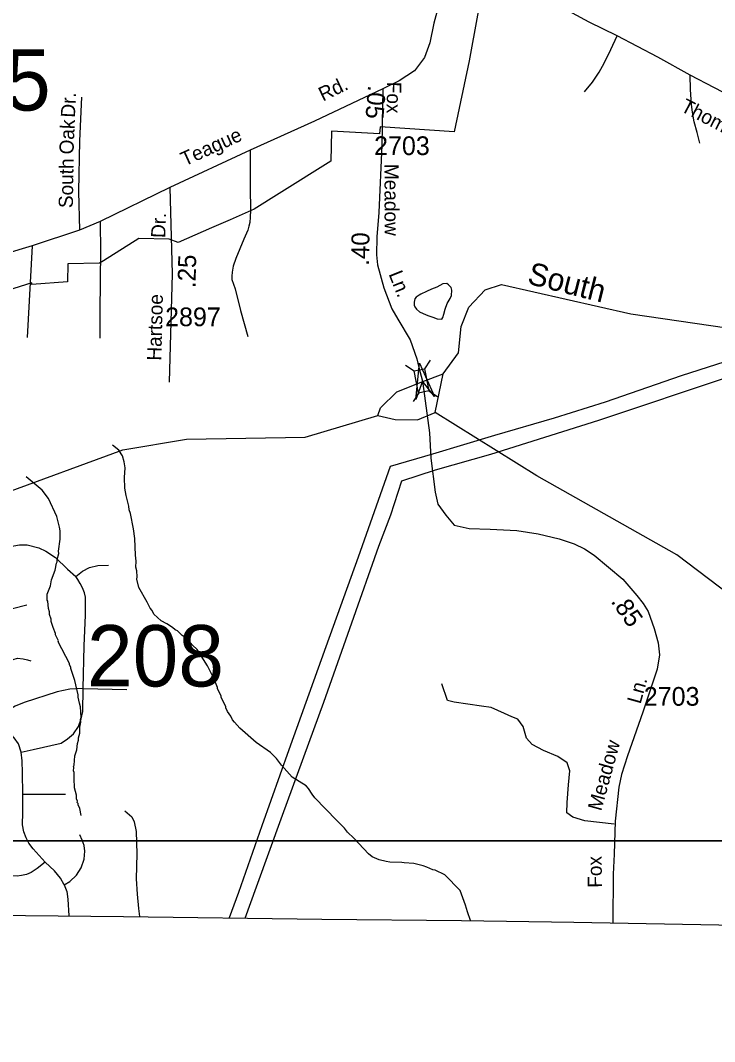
# Model space of a CAD drawing. Extents: x 1547597 to 1699558, y 810033 to 920809.
# Drawn here: x 1644617 to 1649255, y 829965 to 836791 of the extents above; entities that cross this region are included whole.
import ezdxf

# ---------------------------------------------------------------- set-up
doc = ezdxf.new("R2010")
doc.units = 0
for name, color, linetype in [('Exist Boundary Political City Limit New', 7, 'Continuous'), ('Exist Boundary Political CountyLine', 7, 'Continuous'), ('Exist Hydrographic Creek Single Shore', 7, 'Continuous'), ('Exist Hydrographic Creek Single Shore Label', 7, 'Continuous'), ('Exist Hydrographic Misc Water Feature', 7, 'Continuous'), ('Exist Road Non-System Type 51', 7, 'Continuous'), ('Exist Road Non-System Type 51 Label', 7, 'Continuous'), ('Exist Road Primary NC Attributed', 7, 'Continuous'), ('Exist Road Primary NC Label', 7, 'Continuous'), ('Exist Road Secondary Mileage Hundredths English Label', 7, 'Continuous'), ('Exist Road Secondary Structure Culvert Number Label', 7, 'Continuous'), ('Exist Road Secondary Structure Standard Bridge Attributed CELL', 7, 'Continuous'), ('Exist Road Secondary Structure Standard Bridge CELL', 7, 'Continuous'), ('Exist Road Secondary Structure Standard Bridge Number Label', 7, 'Continuous'), ('Exist Road Secondary Type 51 Attributed', 7, 'Continuous'), ('Exist Road Secondary Type 51 Label', 7, 'Continuous'), ('Exist Road Secondary Type 51 Number Label', 7, 'Continuous'), ('Exist Utilities Electrical Transmission Line', 7, 'Continuous'), ('Map Preparation Boundary City Limit Buffer Line', 7, 'Continuous'), ('Map Preparation Inset Cut Line', 7, 'Continuous')]:
    doc.layers.add(name, color=color, linetype=linetype)

msp = doc.modelspace()

# ---------------------------------------------------------------- linework, layer by layer
at = {"layer": 'Exist Boundary Political City Limit New'}
msp.add_lwpolyline([(1647722.4, 837109.6), (1647614.4, 836521.1), (1647514.6, 836046.8), (1647019.8, 836078.9), (1647017, 836033.4), (1646694.5, 836051.5), (1646691, 835850.2), (1646346.1, 835634.6), (1646179, 835530.2), (1646019, 835457.6), (1645894.5, 835405.5), (1645670.5, 835307.5), (1645611.4, 835328), (1645409, 835334.1), (1645171.2, 835184.2), (1645145.5, 835168), (1644933.8, 835164.5), (1644930.9, 835043.5), (1644693.7, 835025.8), (1644694, 835037), (1644210.2, 834884.9)], dxfattribs=at)
at = {"layer": 'Exist Boundary Political CountyLine'}
msp.add_lwpolyline([(1644430, 830810.8), (1645304.9, 830801.6), (1646629.8, 830784.2), (1647563.1, 830774.1), (1648314.2, 830762.5), (1649646.8, 830739), (1650668.2, 830729.8), (1652046.4, 830707.1), (1653181.6, 830694.5), (1654516.6, 830679.9), (1655773.3, 830657.6), (1657042, 830641), (1658017.3, 830628.5), (1659046.5, 830615.1)], dxfattribs=at)
at = {"layer": 'Exist Hydrographic Creek Single Shore'}
msp.add_line((1647388.1, 834170.9), (1647441.1, 834429.2), dxfattribs=at)
for points in [[(1647441.1, 834429.2), (1647543, 834568.2), (1647562.1, 834745.1), (1647613.1, 834875.4), (1647723.1, 834991.3), (1647832.1, 835025.2), (1648696.2, 834830.4), (1649445.1, 834720), (1650312.2, 834718.8), (1651411.4, 834909.6), (1651750.2, 835011.3), (1651909.2, 835109.8), (1652074.5, 835360.4), (1652458.3, 835563.3), (1652777.9, 835627.5), (1653341.2, 835668.3), (1653609.2, 835771.2), (1654148.2, 836232.9)], [(1647004.1, 834149.1), (1647022.1, 834201.3), (1647131.1, 834307.4), (1647305.7, 834377.9), (1647441.1, 834429.2)], [(1640695.4, 833463.4), (1640991.9, 833289.7), (1641439, 833073.9), (1641896, 832926.7), (1642271, 832932.2), (1643067.1, 833231.2), (1644489, 833622.5), (1645301, 833921.1), (1645727.1, 833991.3), (1646519.1, 834004.7), (1647004.1, 834149.1)], [(1647004.1, 834149.1), (1647121, 834123.8), (1647271, 834120.8), (1647388.1, 834170.9)], [(1651530.8, 832115.6), (1651512.4, 832125.4), (1651453.7, 832184.1), (1651375.9, 832289.3), (1651280.3, 832365.7), (1651019.2, 832452.6), (1650845.1, 832577.6), (1650629.2, 832581.9), (1650244.1, 832501.2), (1650119.1, 832513.5), (1649953.1, 832572.7), (1649564.1, 832794), (1649002.1, 833219), (1648067.1, 833746.8), (1647388.1, 834170.9)]]:
    msp.add_lwpolyline(points, dxfattribs=at)
at = {"layer": 'Exist Hydrographic Misc Water Feature'}
for points in [[(1647280.7, 834954), (1647262, 834940.5), (1647251.3, 834930.7), (1647247.8, 834907.2), (1647247.6, 834887), (1647252.1, 834876.6), (1647262.8, 834862), (1647284.5, 834842.1), (1647308.6, 834832), (1647340.1, 834818.3), (1647373.5, 834807.5), (1647402.2, 834795.6), (1647432.1, 834795.2), (1647440.3, 834805.5), (1647446.9, 834826.8), (1647454.9, 834861.3), (1647468, 834898), (1647489.1, 834931.7), (1647498, 834951.8), (1647499.6, 834986.9), (1647494, 835004.9), (1647476.4, 835023), (1647465, 835032.4), (1647440.1, 835029.9), (1647399, 835008.5), (1647364.1, 834993.9), (1647330.5, 834978.8), (1647292.3, 834960.8), (1647280.7, 834954)], [(1647624.6, 830773.2), (1647604.9, 830832.5), (1647591.2, 830876.2), (1647555.7, 830974.5), (1647452.3, 831080.6), (1647388.6, 831111.1), (1647372.6, 831113.2), (1647333, 831129.9), (1647308.9, 831139.7), (1647245.1, 831154.2), (1647181.2, 831158.7), (1647165.2, 831162.8), (1647085.3, 831163.5), (1647061.4, 831167.7), (1647013.5, 831180.1), (1646967.7, 831200.4), (1646941.8, 831220.6), (1646844.7, 831325.3), (1646803, 831365.6), (1646783.2, 831391.8), (1646728.5, 831445.1), (1646584.8, 831595.2), (1646565.1, 831619.3), (1646541.4, 831657.5), (1646525.5, 831673.6), (1646432, 831732.3), (1646360.6, 831812.8), (1646327, 831857.1), (1646287.3, 831897.4), (1646191.9, 831964.1), (1646082.7, 832058.9), (1646047, 832099.2), (1646033, 832115.2), (1646023.3, 832139.3), (1646001.5, 832171.5), (1645989.7, 832195.5), (1645989.8, 832203.5), (1645958.2, 832267.8), (1645958.3, 832275.8), (1645934.6, 832323.9), (1645934.7, 832331.9), (1645911.1, 832388), (1645865.8, 832476.3), (1645798.7, 832586.8), (1645766.9, 832615), (1645745, 832641.2), (1645721.3, 832663.4), (1645697.4, 832679.6), (1645665.6, 832709.7), (1645649.7, 832717.9), (1645633.8, 832732), (1645594, 832758.3), (1645556.2, 832776.6), (1645508.6, 832822.9), (1645496.7, 832847), (1645482.9, 832863.1), (1645463.2, 832903.3), (1645407.9, 832999.6), (1645394.3, 833055.7), (1645396.5, 833071.7), (1645394.7, 833111.6), (1645388.9, 833135.7), (1645391.1, 833175.6), (1645385.5, 833215.7), (1645380.3, 833327.6), (1645372.7, 833391.6), (1645351.5, 833495.7), (1645343.7, 833519.8), (1645341.8, 833543.7), (1645322.3, 833615.9), (1645314.6, 833663.9), (1645311.2, 833735.9), (1645315.7, 833799.7), (1645309.9, 833839.8), (1645298.2, 833879.9), (1645274.6, 833918), (1645232.6, 833951)], [(1645023.6, 831475.8), (1645013.9, 831523.9), (1645002.1, 831548), (1645002.1, 831556), (1644996.3, 831564), (1644998.4, 831572), (1644990.5, 831588), (1644990.6, 831612), (1644979, 831660.1), (1644979.1, 831684.1), (1644975.3, 831700.1), (1644975.7, 831764), (1644971.8, 831774), (1644973.9, 831796), (1644972, 831804), (1644976, 831812), (1644980.5, 831875.9), (1644992.7, 831915.8), (1644997, 831957.7), (1645005.1, 831979.6), (1645005.3, 831995.6), (1645013.5, 832027.5), (1645013.7, 832067.5), (1645020, 832099.4), (1645018.1, 832117.4), (1645022.2, 832131.3), (1645018.8, 832203.4), (1645010.9, 832227.4), (1645003.2, 832267.4), (1645003.3, 832283.4), (1644980, 832379.5), (1644952.6, 832459.7), (1644952.6, 832467.7), (1644944.7, 832483.7), (1644944.8, 832491.7), (1644869.9, 832636.2), (1644870, 832644.2), (1644850.3, 832684.4), (1644850.3, 832692.3), (1644834.6, 832732.5), (1644822.9, 832772.5), (1644823, 832788.5), (1644811.2, 832820.6), (1644811.3, 832836.6), (1644803.6, 832860.6), (1644799.9, 832908.6), (1644796, 832916.6), (1644796.3, 832956.6), (1644816.6, 833012.3), (1644824.9, 833052.3), (1644849.3, 833116.1), (1644857.7, 833163.9), (1644861.7, 833171.9), (1644861.8, 833187.9), (1644874.1, 833227.8), (1644872.1, 833243.8), (1644882.7, 833323.6), (1644881.2, 833379.6), (1644877.3, 833403.6), (1644859.8, 833475.7), (1644804.7, 833596), (1644761.1, 833650.4), (1644654.7, 833739.3)]]:
    msp.add_lwpolyline(points, dxfattribs=at)
at = {"layer": 'Exist Road Non-System Type 51'}
for p, q in [((1644694.8, 835285.1), (1644662.3, 834671.5)), ((1645037, 832324.9), (1645327.9, 832319.1)), ((1644632.3, 831617.7), (1644917.5, 831617.7))]:
    msp.add_line(p, q, dxfattribs=at)
for points in [[(1648386.2, 836314.6), (1648440.5, 836378.3), (1648484.9, 836445.9), (1648517.1, 836505.8), (1648561.6, 836597.4), (1648604.1, 836687.2)], [(1649157.4, 835970.1), (1649139.9, 836042.1), (1649118.3, 836114.2), (1649106.8, 836178.3), (1649101, 836228.2), (1649093.6, 836328.4), (1649092.2, 836426.3)], [(1645024.2, 836277.8), (1645011, 835986.5), (1645005.6, 835648.6), (1645010.6, 835388)], [(1646151.2, 835923.6), (1646151.8, 835671.6), (1646153.4, 835523.7), (1646152.6, 835475.7), (1646150, 835439.7), (1646143.6, 835415.8), (1646135.2, 835388), (1646110.2, 835328.3), (1646056.1, 835199.3), (1646039.3, 835147.4), (1646030.6, 835107.6), (1646028.3, 835081.6), (1646029.9, 835059.8), (1646050.8, 834997.3), (1646086.5, 834852.7), (1646135.6, 834678)], [(1645150.1, 835446.8), (1645151.3, 835241.7), (1645150.4, 835061.8), (1645146.8, 834831.8), (1645148, 834667.9)], [(1644316.3, 832854.8), (1644307.6, 832962.8), (1644307.6, 833014.8), (1644321.1, 833070.7), (1644348.1, 833128.5), (1644386.6, 833180.5), (1644425.1, 833217.1), (1644479.1, 833253.7), (1644548.5, 833274.9), (1644610.1, 833284.6), (1644662.2, 833284.6), (1644739.2, 833265.3), (1644785.5, 833244.1), (1644852, 833201.7), (1644931, 833122.7), (1644987.8, 833074.5)], [(1644987.8, 833074.5), (1645031.2, 833109.2), (1645079.3, 833134.3), (1645133.3, 833147.8), (1645204.6, 833149.7)], [(1645037, 832324.9), (1645042.7, 832610.1), (1645051.4, 832814.4), (1645051.4, 832897.2), (1645051.4, 832935.8), (1645045.6, 832964.7), (1645032.1, 832997.4), (1645016.7, 833026.4), (1645001.3, 833053.3), (1644987.8, 833074.5)], [(1644316.3, 832854.8), (1644517.6, 832854.8), (1644563.9, 832860.6), (1644660.2, 832883.8)], [(1644327.8, 832477.2), (1644387.6, 832473.3), (1644431.9, 832477.2), (1644482, 832492.6), (1644597.6, 832527.3), (1644634.2, 832523.4), (1644665, 832517.6), (1644686.2, 832509.9)], [(1648584.7, 831419.2), (1648387.3, 831440.3), (1648307.4, 831463.9), (1648267.4, 831494.4), (1648269.8, 831562.6), (1648279.2, 831680.3), (1648288.6, 831774.3), (1648269.8, 831828.4), (1648208.7, 831870.8), (1648112.3, 831910.8), (1648037.1, 831950.7), (1647999.5, 831993.1), (1647976, 832070.7), (1647940.7, 832120.1), (1647900.8, 832136.6), (1647851.4, 832157.7), (1647762.1, 832197.7), (1647698.6, 832207.1), (1647515.3, 832233), (1647470.6, 832244.8), (1647433, 832355.3)], [(1645037, 832324.9), (1644946.4, 832321.1), (1644861.6, 832301.8), (1644641.9, 832230.5), (1644582.2, 832207.4), (1644541.7, 832182.3), (1644507, 832157.3), (1644459.8, 832107.2)], [(1644620.7, 831899.1), (1644702.6, 831916.4), (1644889.5, 831960.7), (1644931.9, 831987.7), (1644970.5, 832022.4), (1645005.2, 832070.6), (1645023.5, 832122.6), (1645033.1, 832170.8), (1645037, 832324.9)], [(1644620.7, 831899.1), (1644604.3, 831954.9), (1644575.4, 831995.4), (1644542.7, 832030.1), (1644459.8, 832107.2)], [(1644632.3, 831617.7), (1644630.4, 831762.2), (1644628.4, 831841.2), (1644620.7, 831899.1)], [(1644781.6, 831164.9), (1644700.7, 831253.5), (1644671.8, 831292.1), (1644654.4, 831326.7), (1644639, 831367.2), (1644631.3, 831413.5), (1644632.3, 831496.3), (1644632.3, 831617.7)], [(1645315.4, 831507.9), (1645361.7, 831467.4), (1645377.1, 831434.7), (1645390.6, 831369.1), (1645394.4, 831218.8), (1645390.6, 831053.1), (1645396.3, 830951), (1645406, 830854.6), (1645412, 830800.2)], [(1644908.8, 831012.6), (1644947.3, 831035.8), (1644991.7, 831078.2), (1645022.5, 831126.3), (1645043.7, 831184.1), (1645047.6, 831238.1), (1645041.8, 831274.7), (1645030.2, 831311.3), (1645012.9, 831347.9)], [(1644781.6, 831164.9), (1644729.6, 831122.5), (1644689.1, 831095.5), (1644656.4, 831082), (1644623.6, 831074.3), (1644594.7, 831070.4), (1644546.5, 831072.4), (1644508, 831080.1), (1644475.2, 831091.6), (1644423.2, 831124.4)], [(1644908.8, 831012.6), (1644883.8, 831057), (1644843.3, 831107.1), (1644781.6, 831164.9)], [(1644908.8, 831012.6), (1644926.1, 830968.3), (1644933.9, 830916.3), (1644939.9, 830805.4)]]:
    msp.add_lwpolyline(points, dxfattribs=at)
at = {"layer": 'Exist Road Primary NC Attributed'}
msp.add_lwpolyline([(1649417, 836256.4), (1649092.2, 836426.3), (1648875.1, 836545.6), (1648604.1, 836687.2), (1648416.9, 836780.2), (1648193.4, 836901)], dxfattribs=at)
at = {"layer": 'Exist Road Secondary Structure Standard Bridge Attributed CELL'}
msp.add_lwpolyline([(1647259.6, 834256.8), (1647282.4, 834499.6), (1647384, 834277.9), (1647302.8, 834379.4)], close=True, dxfattribs=at)
at = {"layer": 'Exist Road Secondary Structure Standard Bridge CELL'}
for p, q in [((1647190.1, 834486.8), (1647247.6, 834448.7)), ((1647354.9, 834520.1), (1647316.8, 834462.6)), ((1647278.7, 834300.8), (1647240.6, 834243.3)), ((1647346.3, 834314.5), (1647403.8, 834276.3))]:
    msp.add_line(p, q, dxfattribs=at)
msp.add_lwpolyline([(1647316.8, 834462.6), (1647346.7, 834314.5), (1647277.5, 834300.5), (1647247.6, 834448.7)], close=True, dxfattribs=at)
at = {"layer": 'Exist Road Secondary Type 51 Attributed'}
for points in [[(1647515, 837248.2), (1647483.1, 837156.9), (1647455.1, 837066.4), (1647419, 836920.2), (1647378.2, 836773.1), (1647351.6, 836642.3), (1647316.9, 836543.2), (1647249.5, 836453.3), (1647147.4, 836387.9), (1647039.2, 836334.7)], [(1647039.2, 836334.7), (1646582.1, 836117.1), (1646151.2, 835923.6), (1645615.6, 835673.6)], [(1647039.2, 836334.7), (1647031, 835957.8), (1647010.6, 835506.1), (1646998.3, 835343.7), (1646996.3, 835225.2), (1647002.4, 835157.8), (1647045.3, 835004.5), (1647098.4, 834863.5), (1647139, 834793.6), (1647220.7, 834656.7), (1647265.6, 834527.9), (1647279.7, 834470.4), (1647302.8, 834379.4)], [(1645615.6, 835673.6), (1645150.1, 835446.8), (1645010.6, 835388), (1644694.8, 835285.1), (1644160.3, 835124.7), (1643719.7, 834985), (1643223.9, 834827), (1642869.8, 834717), (1642667.8, 834650.8), (1642491.5, 834643.5), (1642259.1, 834668.2), (1642106.1, 834689.3), (1641914.8, 834675.1), (1641679.2, 834632.6), (1641460, 834561)], [(1645615.6, 835673.6), (1645629.6, 835097.8), (1645611.2, 834373.8)], [(1647302.8, 834379.4), (1647349.3, 834033.7), (1647359.5, 833864), (1647387.7, 833636.7), (1647406.1, 833557), (1647459.2, 833483.5), (1647514.3, 833418.1), (1647616.4, 833395.6), (1647755.3, 833389.5), (1647932.9, 833381.3), (1648075.9, 833358.8), (1648216.8, 833326.1), (1648316.6, 833291.4), (1648386.1, 833259.6), (1648450.9, 833216), (1648642.6, 833055.6), (1648736.5, 832947.2), (1648779, 832893.8), (1648812.1, 832838.9), (1648851.4, 832725.9), (1648878.5, 832629.3), (1648886.8, 832550.4), (1648870.9, 832454.4), (1648841.4, 832361.3), (1648776, 832167.5), (1648672.9, 831874.8), (1648633.5, 831749.3), (1648615.8, 831665.6), (1648591.7, 831437.7), (1648584, 831216.8), (1648577, 831083.7), (1648575, 830757.9)]]:
    msp.add_lwpolyline(points, dxfattribs=at)
at = {"layer": 'Exist Utilities Electrical Transmission Line'}
for points in [[(1646118.3, 830790.9), (1646193.9, 830998.4), (1646367.7, 831478.4), (1646645.2, 832234.7), (1646831.9, 832764.4), (1647012.2, 833276.1), (1647092.9, 833485.1), (1647165.7, 833714.2), (1647390.6, 833787.2), (1647759.7, 833892.6), (1648481.9, 834119.3), (1649361.1, 834412), (1650234.3, 834704.8), (1651129.4, 835003.2), (1651854, 835248), (1652341.1, 835357.8), (1652878.2, 835490.7), (1653557.9, 835652), (1654023, 835764), (1654572.3, 835895.2), (1655083.6, 836020.4), (1655542.7, 836134.6), (1655891.4, 836218.1), (1656087.9, 836267.6)], [(1649733.7, 834641.1), (1649031.3, 834414.3), (1648523.5, 834238.7), (1648184.4, 834133.1), (1647785.2, 834016.2), (1647369.9, 833891.5), (1647087, 833809.2), (1646873.4, 833203.8), (1646657.9, 832602.7), (1646409.4, 831915.8), (1646229, 831406.2), (1646073.5, 830962.1), (1646012.5, 830792.3)]]:
    msp.add_lwpolyline(points, dxfattribs=at)
at = {"layer": 'Map Preparation Boundary City Limit Buffer Line'}
msp.add_lwpolyline([(1647722.4, 837109.6), (1647614.4, 836521.1), (1647514.6, 836046.8), (1647019.8, 836078.9), (1647017, 836033.4), (1646694.5, 836051.5), (1646691, 835850.2), (1646346.1, 835634.6), (1646179, 835530.2), (1646019, 835457.6), (1645894.5, 835405.5), (1645670.5, 835307.5), (1645611.4, 835328), (1645409, 835334.1), (1645171.2, 835184.2), (1645145.5, 835168), (1644933.8, 835164.5), (1644930.9, 835043.5), (1644693.7, 835025.8), (1644694, 835037), (1644210.2, 834884.9)], dxfattribs=at)
at = {"layer": 'Map Preparation Inset Cut Line'}
for points in [[(1694128.9, 831307.2), (1633724, 831307.2), (1633724, 874749.3), (1694128.9, 874749.3)], [(1641328.6, 831307.2), (1694128.9, 831307.2), (1694128.9, 823877.6), (1641328.6, 823877.6)]]:
    msp.add_lwpolyline(points, close=True, dxfattribs=at)

# ---------------------------------------------------------------- texts
at = {"layer": 'Exist Hydrographic Creek Single Shore Label'}
msp.add_text('South', height=150, rotation=345.71032, dxfattribs=at).set_placement((1647996.9, 835033.2))
at = {"layer": 'Exist Road Non-System Type 51 Label'}
for s, rotation, p in [('Rd.', 25.64351, (1646637.5, 836248.4)), ('Dr.', 87.39413, (1644980.9, 836139.8)), ('Oak', 87.39413, (1644970.6, 835893.8)), ('Teague', 24.41096, (1645714.2, 835814.8)), ('South', 89.07374, (1644966.9, 835536.1))]:
    msp.add_text(s, height=95, rotation=rotation, dxfattribs=at).set_placement(p)
at = {"layer": 'Exist Road Primary NC Label'}
msp.add_text('Thomasville', height=95, rotation=332.57191, dxfattribs=at).set_placement((1649022, 836188.1))
at = {"layer": 'Exist Road Secondary Mileage Hundredths English Label'}
for s, rotation, p in [('.05', 265.40229, (1646940.2, 836360)), ('.40', 89.01291, (1646945.8, 835150.4)), ('.25', 88.54734, (1645786.2, 835001.1)), ('.85', 304.89631, (1648558.3, 832907))]:
    msp.add_text(s, height=120, rotation=rotation, dxfattribs=at).set_placement(p)
at = {"layer": 'Exist Road Secondary Structure Culvert Number Label'}
msp.add_text('C25', height=410.1, dxfattribs=at).set_placement((1643812.8, 836188.8))
at = {"layer": 'Exist Road Secondary Structure Standard Bridge Number Label'}
msp.add_text('208', height=410.1, dxfattribs=at).set_placement((1645061.7, 832338.8))
at = {"layer": 'Exist Road Secondary Type 51 Label'}
for s, rotation, p in [('Fox', 268.80416, (1647067.5, 836382)), ('Meadow', 270.09871, (1647049.4, 835831.8)), ('Dr.', 87.79978, (1645584.1, 835335.5)), ('Ln.', 291.77727, (1647075.7, 835095.8)), ('Hartsoe', 88.53168, (1645557.7, 834515.9)), ('Ln.', 74.49989, (1648760.2, 832217.2)), ('Meadow', 74.58716, (1648497.7, 831501.6)), ('Fox', 90.6896, (1648502.9, 830993.6))]:
    msp.add_text(s, height=95, rotation=rotation, dxfattribs=at).set_placement(p)
at = {"layer": 'Exist Road Secondary Type 51 Number Label'}
for s, p in [('2703', (1646980.1, 835891.1)), ('2897', (1645583.6, 834747.2)), ('2703', (1648782.3, 832210))]:
    msp.add_text(s, height=125, dxfattribs=at).set_placement(p)

doc.saveas('drawing.dxf')
